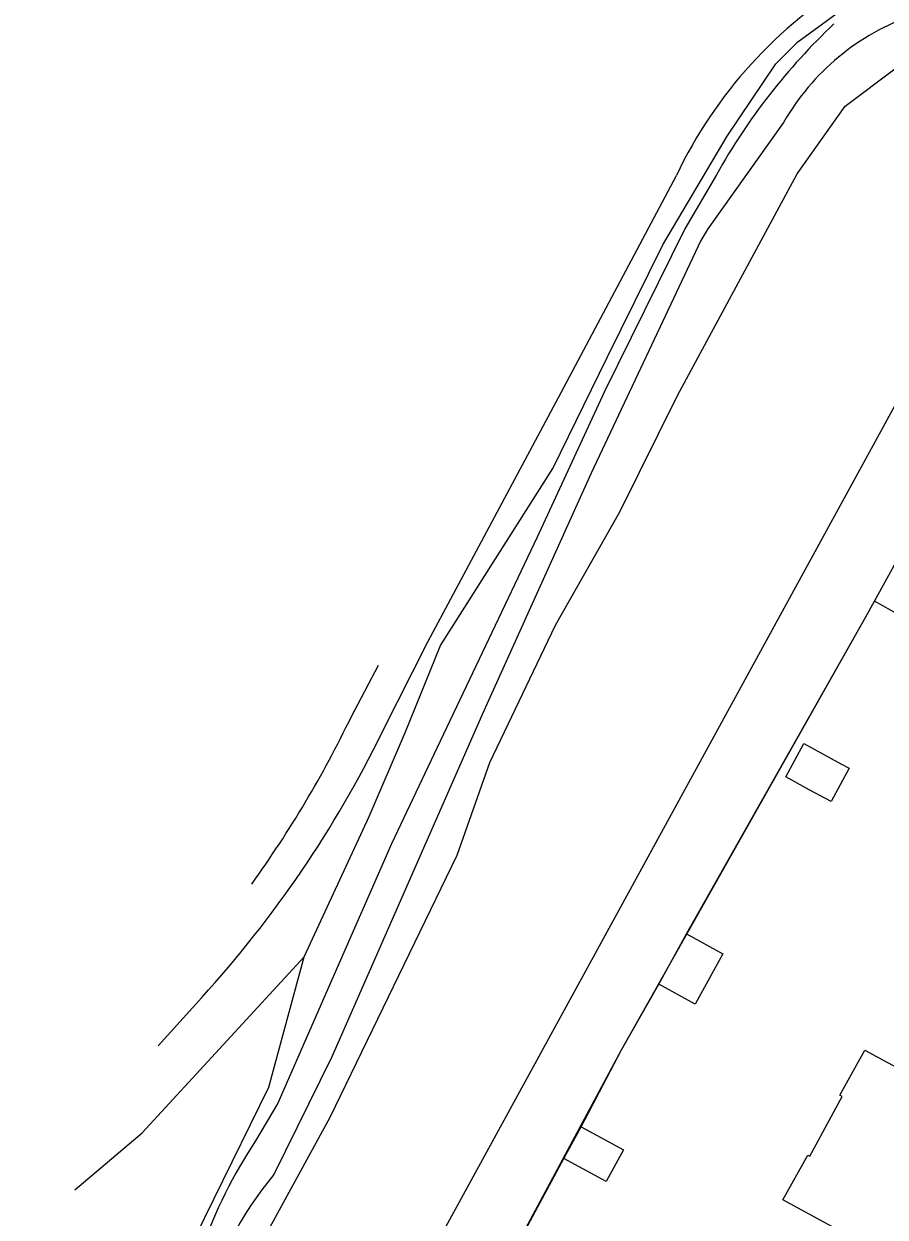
# Model space of a CAD drawing. Extents: x 160457 to 162082, y 388340 to 389736.
# Drawn here: x 160475.6 to 160543.8, y 389421.7 to 389516.2 of the extents above; entities that cross this region are included whole.
import ezdxf

# ---------------------------------------------------------------- set-up
doc = ezdxf.new("R2010")
doc.units = 0
for name, color, linetype in [('IMGEO_Gemengd_bos', 7, 'Continuous'), ('IMGEO_Grasland_overig', 7, 'Continuous'), ('IMGEO_Groenvoorziening', 7, 'Continuous'), ('IMGEO_Hek', 7, 'Continuous'), ('IMGEO_Pand', 7, 'Continuous'), ('IMGEO_Voetpad_halfverhard', 7, 'Continuous'), ('IMGEO_Waterloop', 7, 'Continuous')]:
    doc.layers.add(name, color=color, linetype=linetype)

msp = doc.modelspace()

# ---------------------------------------------------------------- linework, layer by layer
at = {"layer": 'IMGEO_Gemengd_bos'}
for points in [[(160481.996, 389394.421), (160482.61, 389394.382), (160484.104, 389394.877), (160485.966, 389396.399), (160487.64, 389398.916), (160490.176, 389405.491), (160491.021, 389410.638), (160492.633, 389414.882), (160494.788, 389420.349), (160499.869, 389429.663), (160509.907, 389450.4), (160512.502, 389457.73), (160517.688, 389468.609), (160522.805, 389477.59), (160527.352, 389486.8), (160536.828, 389504.337), (160540.625, 389509.709), (160544.656, 389512.732), (160546.359, 389513.729), (160548.562, 389514.721)], [(160556.535, 389507.899), (160493.776, 389393.113), (160487.328, 389381.32)]]:
    msp.add_lwpolyline(points, dxfattribs=at)
at = {"layer": 'IMGEO_Grasland_overig'}
for points in [[(160497.798, 389442.364), (160502.958, 389453.475), (160505.83, 389460.165), (160508.599, 389467.017), (160517.5, 389481.012), (160521.798, 389489.8), (160526.202, 389498.738), (160531.275, 389507.337), (160535.133, 389513.044), (160536.893, 389514.798), (160541.467, 389518.18), (160543.17, 389519.176), (160551.763, 389523.219), (160559.121, 389527.732), (160567.052, 389534.262), (160570.025, 389537.234), (160574.676, 389542.994), (160577.633, 389547.198), (160580.655, 389552.139), (160582.966, 389557.805), (160584.096, 389561.667), (160585.467, 389564.49), (160586.479, 389565.376)], [(160479.661, 389423.902), (160479.662, 389423.903), (160484.997, 389428.421), (160497.798, 389442.364)]]:
    msp.add_lwpolyline(points, dxfattribs=at)
at = {"layer": 'IMGEO_Groenvoorziening'}
for points in [[(160528.078, 389444.185), (160542.252, 389469.274), (160542.941, 389470.502)], [(160479.731, 389399.986), (160480.59, 389399.51), (160481.656, 389399.678), (160482.619, 389400.944), (160484.85, 389406.464), (160485.968, 389412.583), (160487.769, 389417.263), (160495.005, 389432.044), (160497.798, 389442.364)], [(160519.735, 389428.903), (160522.927, 389434.995), (160525.877, 389440.204)], [(160475.625, 389347.469), (160494.834, 389382.607), (160498.042, 389388.59), (160518.366, 389426.401)]]:
    msp.add_lwpolyline(points, dxfattribs=at)
at = {"layer": 'IMGEO_Hek'}
for points in [[(160542.252, 389469.274), (160542.941, 389470.502)], [(160498.042, 389388.59), (160522.927, 389434.995), (160542.252, 389469.274)]]:
    msp.add_lwpolyline(points, dxfattribs=at)
at = {"layer": 'IMGEO_Pand'}
for points in [[(160545.372, 389474.909), (160548.239, 389473.327), (160549.779, 389472.478), (160548.317, 389469.827), (160546.561, 389470.795), (160545.592, 389469.04), (160542.941, 389470.502)], [(160542.941, 389470.502), (160545.372, 389474.909)], [(160537.79, 389455.58), (160535.92, 389456.599), (160537.359, 389459.239), (160540.344, 389457.613), (160540.951, 389457.282), (160539.513, 389454.642), (160537.79, 389455.58)], [(160528.078, 389444.185), (160530.953, 389442.595), (160528.752, 389438.614), (160525.877, 389440.204)], [(160525.877, 389440.204), (160528.078, 389444.185)], [(160535.691, 389423.112), (160537.664, 389426.662), (160537.824, 389426.575), (160540.376, 389431.304), (160540.215, 389431.391), (160542.188, 389434.959), (160549.905, 389430.759), (160554.296, 389428.368), (160552.161, 389424.468), (160552.888, 389424.07), (160551.173, 389420.928), (160550.442, 389421.324), (160547.831, 389416.507), (160543.439, 389418.897), (160535.691, 389423.112)], [(160519.735, 389428.903), (160523.09, 389427.067), (160521.721, 389424.565), (160518.366, 389426.401)], [(160518.366, 389426.401), (160519.735, 389428.903)]]:
    msp.add_lwpolyline(points, dxfattribs=at)
at = {"layer": 'IMGEO_Voetpad_halfverhard'}
for points in [[(160503.989, 389460.135), (160507.597, 389467.292), (160517.937, 389486.635), (160527.272, 389504.218)], [(160501.543, 389461.379), (160503.686, 389465.458)], [(160486.261, 389435.317), (160489.717, 389439.142)]]:
    msp.add_lwpolyline(points, dxfattribs=at)
for centre, radius, start, end in [((160559.916, 389488.713), 36.139, 120.85593, 154.59338), ((160421.053, 389500.247), 89.383, 324.32305, 334.22465), ((160422.425, 389500.238), 90.889, 317.7629, 333.81779)]:
    msp.add_arc(centre, radius, start, end, dxfattribs=at)
at = {"layer": 'IMGEO_Waterloop'}
for points in [[(160535.743, 389508.405), (160529.768, 389500), (160529.192, 389499.062), (160520.52, 389480.64), (160511.926, 389461.599), (160500, 389434.448), (160495.42, 389425.115)], [(160530.436, 389504.278), (160527.942, 389500), (160521.585, 389487.116), (160516.256, 389475.568), (160508.079, 389458.374), (160504.72, 389451.312), (160500, 389440.534), (160495.725, 389430.772), (160493.963, 389427.796)]]:
    msp.add_lwpolyline(points, dxfattribs=at)
for centre, radius, start, end in [((160573.927, 389479.984), 49.816, 133.33155, 150.81227), ((160552.249, 389498.943), 19.025, 109.17377, 150.17644), ((160528.298, 389405.246), 41.078, 146.70452, 160.16537), ((160516.027, 389407.733), 26.959, 139.85327, 166.15175)]:
    msp.add_arc(centre, radius, start, end, dxfattribs=at)

doc.saveas('drawing.dxf')
